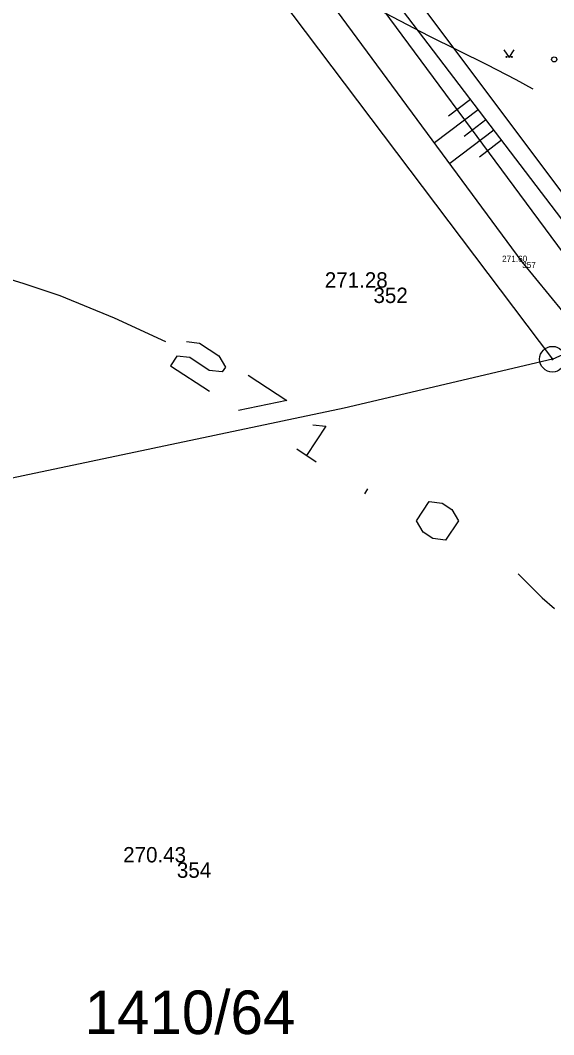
# Model space of a CAD drawing. Extents: x -771260 to -770828, y -1053564 to -1052811.
# Drawn here: x -770997.95 to -770977.14, y -1053237.09 to -1053197.5 of the extents above; entities that cross this region are included whole.
import ezdxf

# ---------------------------------------------------------------- set-up
doc = ezdxf.new("R2010")
doc.units = 0
for name, color, linetype in [('25_10_2019_hrana', 7, 'Continuous'), ('25_10_2019_pata', 7, 'Continuous'), ('25_10_2019_srafy', 7, 'Continuous'), ('25_10_2019_zamereny_bod', 7, 'Continuous'), ('25_10_2019_zamereny_bod_cislo', 7, 'Continuous'), ('25_10_2019_zamereny_bod_vyska', 7, 'Continuous'), ('25_10_2019_znacka_zelen', 7, 'Continuous'), ('25_3_2019_vrstevnice_interval_po_1m', 7, 'Continuous'), ('25_3_2019_zamereny_bod', 7, 'Continuous'), ('25_3_2019_zamereny_bod_cislo', 7, 'Continuous'), ('25_3_2019_zamereny_bod_vyska', 7, 'Continuous'), ('Default', 7, 'Continuous'), ('DKM_Hranice parcel', 7, 'Continuous'), ('DKM_Parcelní čísla', 7, 'Continuous'), ('DKM_Značky bodu BP', 7, 'Continuous'), ('DKM_Značky kultur', 7, 'Continuous')]:
    doc.layers.add(name, color=color, linetype=linetype)

# ---------------------------------------------------------------- blocks, each defined once
blk = doc.blocks.new('3.140')
at = {"layer": '25_10_2019_znacka_zelen'}
blk.add_lwpolyline([(-10, 15), (0, 0), (10, 15)], dxfattribs=at)
for centre in [(-5, 1), (-5, 1), (5, 1), (5, 1)]:
    blk.add_circle(centre, 1, dxfattribs=at)
blk = doc.blocks.new('POINT_DISPLAY')
at = {"layer": 'Default'}
blk.add_line((0, 0), (0, 0), dxfattribs=at)

msp = doc.modelspace()

# ---------------------------------------------------------------- linework, layer by layer
at = {"layer": '25_10_2019_hrana'}
msp.add_line((-770984.397, -1053195.344), (-770976.246, -1053206.028), dxfattribs=at)
at = {"layer": '25_10_2019_pata'}
for p, q in [((-770978.37, -1053206.93), (-770986.206, -1053196.3)), ((-770969.776, -1053217.468), (-770978.37, -1053206.93))]:
    msp.add_line(p, q, dxfattribs=at)
at = {"layer": '25_10_2019_srafy'}
for p, q in [((-770980.391, -1053200.594), (-770981.239, -1053201.241)), ((-770980.088, -1053200.992), (-770981.79, -1053202.29)), ((-770979.785, -1053201.389), (-770980.639, -1053202.041)), ((-770979.482, -1053201.787), (-770981.197, -1053203.095)), ((-770979.178, -1053202.184), (-770980.039, -1053202.841))]:
    msp.add_line(p, q, dxfattribs=at)
at = {"layer": '25_3_2019_vrstevnice_interval_po_1m'}
for points in [[(-770999.623, -1053191.458), (-770996.207, -1053192.099), (-770996.154, -1053192.11), (-770994.861, -1053192.418), (-770994.835, -1053192.424), (-770993.845, -1053192.68), (-770993.845, -1053192.681), (-770993.337, -1053192.826), (-770992.619, -1053193.046), (-770991.407, -1053193.479), (-770990.463, -1053193.866), (-770990.083, -1053194.022), (-770989.024, -1053194.503), (-770987.848, -1053195.069), (-770986.54, -1053195.727), (-770982.01, -1053198.104), (-770979.748, -1053199.226), (-770978.624, -1053199.817), (-770977.983, -1053200.165), (-770977.956, -1053200.18)], [(-770982.01, -1053198.104), (-770982.01, -1053198.104)], [(-770982.01, -1053198.104), (-770982.01, -1053198.104)], [(-770979.748, -1053199.226), (-770979.748, -1053199.226)], [(-770978.624, -1053199.817), (-770978.624, -1053199.817)], [(-770998.916, -1053207.431), (-770997.815, -1053207.771), (-770997.814, -1053207.771), (-770996.416, -1053208.241), (-770994.291, -1053209.112), (-770992.284, -1053210.041)], [(-770997.815, -1053207.771), (-770997.815, -1053207.771)], [(-770996.416, -1053208.241), (-770996.416, -1053208.241)], [(-770994.291, -1053209.112), (-770994.291, -1053209.112)], [(-770991.466, -1053210.037), (-770990.962, -1053210.098), (-770990.204, -1053210.598), (-770989.95, -1053211.037), (-770990.075, -1053211.226), (-770990.579, -1053211.166), (-770991.337, -1053210.666), (-770991.84, -1053210.606), (-770992.09, -1053210.985), (-770990.575, -1053211.984)], [(-770989.067, -1053211.347), (-770987.552, -1053212.347), (-770989.438, -1053212.734)], [(-770986.54, -1053213.286), (-770986.036, -1053213.346), (-770986.786, -1053214.483)], [(-770987.165, -1053214.233), (-770986.407, -1053214.733)], [(-770984.512, -1053215.982), (-770984.388, -1053215.793)], [(-770982.239, -1053217.481), (-770982.493, -1053217.042), (-770981.993, -1053216.284), (-770981.489, -1053216.345), (-770981.111, -1053216.594), (-770980.857, -1053217.034), (-770981.356, -1053217.792), (-770981.86, -1053217.731), (-770982.239, -1053217.481)], [(-770978.532, -1053219.11), (-770978.532, -1053219.11)], [(-770978.532, -1053219.11), (-770977.59, -1053220.041), (-770977.106, -1053220.455)], [(-770977.59, -1053220.041), (-770977.59, -1053220.041)]]:
    msp.add_lwpolyline(points, dxfattribs=at)
at = {"layer": 'DKM_Hranice parcel'}
for p, q in [((-770995.47, -1053186.48), (-770977.19, -1053210.73)), ((-770977.19, -1053210.73), (-770974.57, -1053209.54))]:
    msp.add_line(p, q, dxfattribs=at)
for points in [[(-770974.57, -1053209.54), (-770987.64, -1053191.87), (-770995.02, -1053183.77), (-771005.13, -1053169.12)], [(-770960.18, -1053226.44), (-770967.88, -1053216.14), (-770984.27, -1053194.26)], [(-770977.19, -1053210.73), (-770985.32, -1053212.64), (-771012.78, -1053218.43), (-771024.92, -1053221.22)]]:
    msp.add_lwpolyline(points, dxfattribs=at)
at = {"layer": 'DKM_Značky bodu BP'}
for radius in [0.5, 0.0303]:
    msp.add_circle((-770977.19, -1053210.73), radius, dxfattribs=at)
at = {"layer": 'DKM_Značky kultur'}
msp.add_circle((-770977.12, -1053199.029), 0.1, dxfattribs=at)

# ---------------------------------------------------------------- block references
at = {"layer": '25_10_2019_zamereny_bod', "xscale": 0.1, "yscale": 0.10000000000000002}
msp.add_blockref('POINT_DISPLAY', (-770978.37, -1053206.931), dxfattribs=at)
at = {"layer": '25_10_2019_znacka_zelen', "xscale": 0.020000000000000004, "yscale": 0.020000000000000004}
msp.add_blockref('3.140', (-770978.88, -1053198.952), dxfattribs=at)
at = {"layer": '25_3_2019_zamereny_bod', "xscale": 0.1, "yscale": 0.10000000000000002}
for p in [(-770984.173, -1053207.937), (-770991.843, -1053230.37)]:
    msp.add_blockref('POINT_DISPLAY', p, dxfattribs=at)

# ---------------------------------------------------------------- texts
at = {"layer": '25_10_2019_zamereny_bod_cislo'}
msp.add_text('357', height=0.24, dxfattribs=at).set_placement((-770978.37, -1053207.171))
at = {"layer": '25_10_2019_zamereny_bod_vyska'}
msp.add_text('271.60 ', height=0.24, dxfattribs=at).set_placement((-770979.154, -1053206.931))
at = {"layer": '25_3_2019_zamereny_bod_cislo'}
for s, p in [('352', (-770984.173, -1053208.537)), ('354', (-770991.843, -1053230.97))]:
    msp.add_text(s, height=0.6, dxfattribs=at).set_placement(p)
at = {"layer": '25_3_2019_zamereny_bod_vyska'}
for s, p in [('271.28 ', (-770986.072, -1053207.937)), ('270.43 ', (-770993.939, -1053230.37))]:
    msp.add_text(s, height=0.6, dxfattribs=at).set_placement(p)
at = {"layer": 'DKM_Parcelní čísla'}
msp.add_text('1410/64', height=1.7, dxfattribs=at).set_placement((-770995.44, -1053237.07))

doc.saveas('drawing.dxf')
